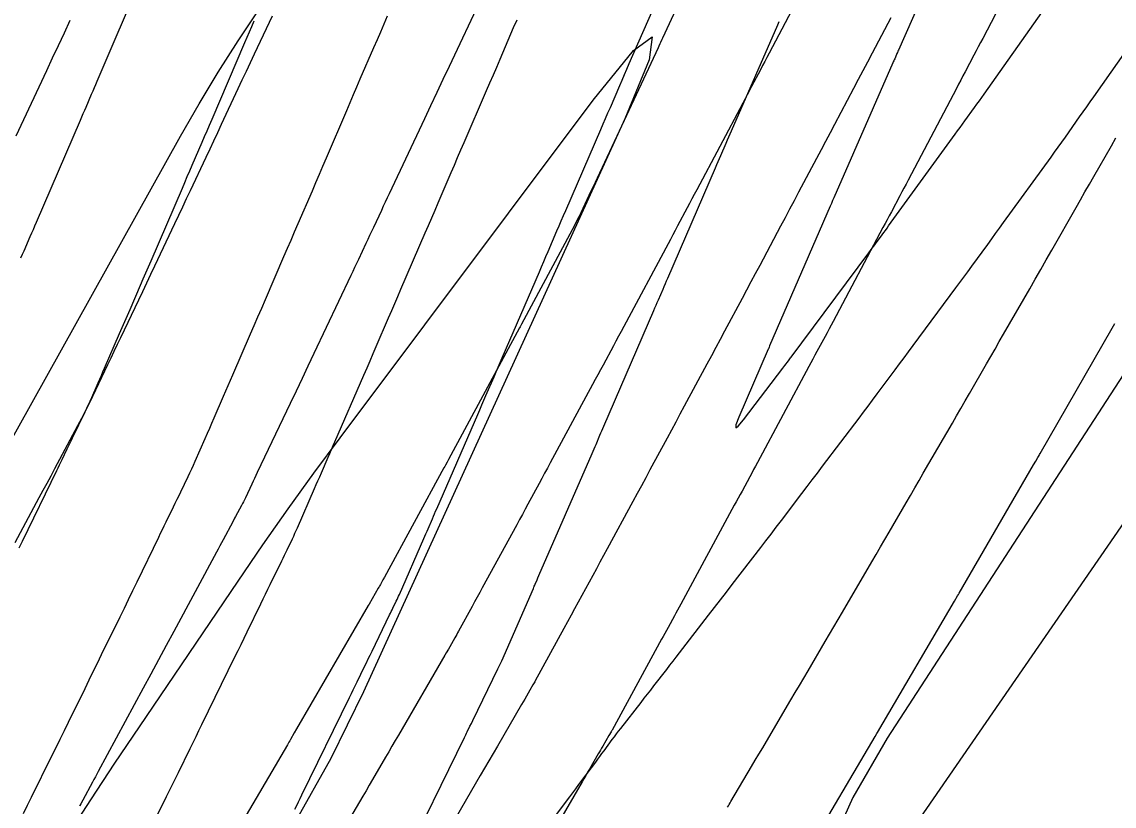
# Model space of a CAD drawing. Extents: x 1005228 to 1008882, y 1883389 to 1885754.
# Drawn here: x 1008346.49 to 1008382.43, y 1884761.32 to 1884787.1 of the extents above; entities that cross this region are included whole.
import ezdxf

# ---------------------------------------------------------------- set-up
doc = ezdxf.new("R2010")
doc.units = 0
for name, color, linetype in [('ATDIMS', 7, 'Continuous'), ('C-ANNO-NOTE', 7, 'Continuous'), ('R_Erosion', 7, 'Continuous'), ('TSOBSTACLE', 7, 'Continuous')]:
    doc.layers.add(name, color=color, linetype=linetype)

msp = doc.modelspace()

# ---------------------------------------------------------------- linework, layer by layer
at = {"layer": 'ATDIMS'}
for points in [[(1008372.656, 1884789.073), (1008371.077, 1884786.074), (1008371.005, 1884785.937), (1008370.933, 1884785.801), (1008370.861, 1884785.664), (1008370.79, 1884785.527), (1008370.502, 1884784.981), (1008370.43, 1884784.845), (1008370.357, 1884784.708), (1008370.285, 1884784.572), (1008370.213, 1884784.436), (1008368.694, 1884781.576), (1008368.615, 1884781.428), (1008368.537, 1884781.281), (1008368.459, 1884781.133), (1008368.38, 1884780.986), (1008368.066, 1884780.396), (1008367.988, 1884780.248), (1008367.909, 1884780.101), (1008367.83, 1884779.953), (1008367.751, 1884779.806), (1008366.292, 1884777.085), (1008366.207, 1884776.926), (1008366.122, 1884776.768), (1008366.037, 1884776.61), (1008365.952, 1884776.451), (1008365.612, 1884775.818), (1008365.527, 1884775.66), (1008365.442, 1884775.501), (1008365.356, 1884775.343), (1008365.271, 1884775.185), (1008363.873, 1884772.6), (1008363.781, 1884772.431), (1008363.69, 1884772.262), (1008363.598, 1884772.093), (1008363.507, 1884771.924), (1008363.14, 1884771.247), (1008363.048, 1884771.078), (1008362.957, 1884770.909), (1008362.865, 1884770.74), (1008362.773, 1884770.571), (1008361.64, 1884768.495), (1008361.556, 1884768.341), (1008361.472, 1884768.187), (1008361.388, 1884768.034), (1008361.304, 1884767.88), (1008360.858, 1884767.066), (1008360.829, 1884767.012), (1008360.799, 1884766.958), (1008360.768, 1884766.904), (1008360.737, 1884766.851), (1008360.566, 1884766.555), (1008360.524, 1884766.481), (1008360.452, 1884766.359), (1008360.41, 1884766.285), (1008358.881, 1884763.654), (1008358.774, 1884763.471), (1008358.667, 1884763.288), (1008358.561, 1884763.105), (1008358.454, 1884762.921), (1008358.028, 1884762.188), (1008357.921, 1884762.005), (1008357.814, 1884761.822), (1008357.707, 1884761.639), (1008357.6, 1884761.456), (1008356.286, 1884759.217)], [(1008355.476, 1884761.22), (1008355.533, 1884761.336), (1008355.59, 1884761.452), (1008355.647, 1884761.569), (1008355.703, 1884761.685), (1008357.272, 1884764.892), (1008357.334, 1884765.018), (1008357.396, 1884765.145), (1008357.457, 1884765.272), (1008357.519, 1884765.398), (1008357.765, 1884765.905), (1008357.826, 1884766.031), (1008357.888, 1884766.158), (1008357.949, 1884766.285), (1008358.011, 1884766.411), (1008358.591, 1884767.602), (1008358.618, 1884767.658), (1008358.645, 1884767.714), (1008358.672, 1884767.77), (1008358.7, 1884767.826), (1008358.808, 1884768.051), (1008358.835, 1884768.107), (1008358.861, 1884768.164), (1008358.887, 1884768.22), (1008358.912, 1884768.277), (1008359.715, 1884770.112), (1008359.751, 1884770.194), (1008359.786, 1884770.275), (1008359.822, 1884770.357), (1008359.857, 1884770.439), (1008359.999, 1884770.765), (1008360.034, 1884770.847), (1008360.069, 1884770.929), (1008360.105, 1884771.01), (1008360.14, 1884771.092), (1008361.493, 1884774.197), (1008361.56, 1884774.352), (1008361.627, 1884774.507), (1008361.694, 1884774.662), (1008361.761, 1884774.816), (1008362.028, 1884775.436), (1008362.095, 1884775.591), (1008362.162, 1884775.746), (1008362.229, 1884775.901), (1008362.295, 1884776.056), (1008363.518, 1884778.883), (1008363.591, 1884779.051), (1008363.663, 1884779.219), (1008363.735, 1884779.387), (1008363.807, 1884779.555), (1008364.095, 1884780.228), (1008364.167, 1884780.396), (1008364.239, 1884780.564), (1008364.312, 1884780.732), (1008364.384, 1884780.9), (1008365.542, 1884783.57), (1008365.62, 1884783.75), (1008365.698, 1884783.93), (1008365.775, 1884784.111), (1008365.853, 1884784.291), (1008366.162, 1884785.012), (1008366.239, 1884785.192), (1008366.317, 1884785.373), (1008366.395, 1884785.553), (1008366.474, 1884785.732), (1008367.578, 1884788.254)]]:
    msp.add_lwpolyline(points, dxfattribs=at)
at = {"layer": 'C-ANNO-NOTE'}
for points in [[(1008400.103, 1884818.909), (1008398.093, 1884809.29), (1008397.661, 1884807.271), (1008397.207, 1884805.256), (1008396.734, 1884803.247), (1008396.239, 1884801.242), (1008393.417, 1884790.042), (1008393.315, 1884789.634), (1008393.215, 1884789.226), (1008393.117, 1884788.817), (1008393.021, 1884788.408), (1008392.641, 1884786.77), (1008392.52, 1884786.376), (1008392.346, 1884786.012), (1008392.118, 1884785.679), (1008391.838, 1884785.377), (1008386.832, 1884780.689), (1008385.925, 1884779.787), (1008385.078, 1884778.835), (1008384.29, 1884777.834), (1008383.561, 1884776.783), (1008374.962, 1884763.547), (1008373.834, 1884761.603), (1008372.922, 1884759.575)], [(1008340.006, 1884762.367), (1008351.713, 1884783.348), (1008352.321, 1884784.408), (1008352.952, 1884785.454), (1008353.607, 1884786.485), (1008354.285, 1884787.502)], [(1008347.968, 1884760.307), (1008348.757, 1884761.519), (1008349.554, 1884762.725), (1008350.36, 1884763.925), (1008353.603, 1884768.714), (1008354.421, 1884769.906), (1008355.253, 1884771.088), (1008356.099, 1884772.259), (1008356.96, 1884773.421), (1008365.293, 1884784.526), (1008366.616, 1884786.165), (1008367.229, 1884786.609), (1008367.133, 1884785.858), (1008366.327, 1884783.912), (1008357.727, 1884765.069), (1008356.653, 1884762.879), (1008355.463, 1884760.759)]]:
    msp.add_lwpolyline(points, dxfattribs=at)
at = {"layer": 'R_Erosion'}
msp.add_lwpolyline([(1008518.846, 1884967.78), (1008232.578, 1884553.15), (1008225.876, 1884516.019)], dxfattribs=at)
at = {"layer": 'TSOBSTACLE'}
for points in [[(1008369.668, 1884791.084), (1008367.571, 1884786.573), (1008367.548, 1884786.525), (1008367.503, 1884786.426), (1008367.481, 1884786.38), (1008367.445, 1884786.302), (1008367.423, 1884786.255), (1008365.416, 1884781.966), (1008365.349, 1884781.824), (1008365.283, 1884781.682), (1008365.216, 1884781.54), (1008365.149, 1884781.397), (1008364.881, 1884780.829), (1008364.814, 1884780.688), (1008364.744, 1884780.547), (1008364.672, 1884780.407), (1008364.599, 1884780.268), (1008362.934, 1884777.164), (1008362.885, 1884777.072), (1008362.869, 1884777.041), (1008360.531, 1884772.719), (1008360.48, 1884772.625), (1008360.428, 1884772.53), (1008360.403, 1884772.483), (1008360.377, 1884772.436), (1008358.418, 1884768.845), (1008358.368, 1884768.754), (1008358.286, 1884768.603), (1008358.269, 1884768.573), (1008358.252, 1884768.543), (1008358.235, 1884768.513), (1008358.218, 1884768.483), (1008357.913, 1884767.956), (1008357.887, 1884767.912), (1008355.53, 1884763.857), (1008355.454, 1884763.727), (1008355.328, 1884763.51), (1008355.303, 1884763.466), (1008355.277, 1884763.423), (1008355.252, 1884763.379), (1008355.227, 1884763.336), (1008352.945, 1884759.447)], [(1008377.222, 1884790.451), (1008375.33, 1884786.17), (1008375.314, 1884786.136), (1008375.299, 1884786.101), (1008375.284, 1884786.066), (1008375.269, 1884786.031), (1008375.208, 1884785.891), (1008375.193, 1884785.856), (1008375.178, 1884785.821), (1008375.162, 1884785.786), (1008375.147, 1884785.752), (1008373.205, 1884781.317), (1008373.196, 1884781.295), (1008373.186, 1884781.273), (1008373.176, 1884781.25), (1008373.166, 1884781.228), (1008373.128, 1884781.137), (1008373.108, 1884781.092), (1008373.089, 1884781.047), (1008371.094, 1884776.446), (1008371.079, 1884776.41), (1008371.056, 1884776.357), (1008371.048, 1884776.339), (1008370.084, 1884774.111), (1008369.985, 1884773.852), (1008369.977, 1884773.751), (1008370.061, 1884773.807), (1008370.237, 1884774.021), (1008371.526, 1884775.717), (1008371.595, 1884775.809), (1008371.711, 1884775.961), (1008371.734, 1884775.992), (1008371.757, 1884776.023), (1008371.78, 1884776.053), (1008371.803, 1884776.084), (1008374.355, 1884779.512), (1008374.41, 1884779.586), (1008374.464, 1884779.659), (1008374.519, 1884779.733), (1008374.574, 1884779.807), (1008374.793, 1884780.101), (1008374.847, 1884780.175), (1008374.902, 1884780.248), (1008374.956, 1884780.322), (1008375.01, 1884780.397), (1008377.199, 1884783.413), (1008377.279, 1884783.523), (1008377.359, 1884783.632), (1008377.438, 1884783.742), (1008377.518, 1884783.852), (1008377.836, 1884784.291), (1008377.915, 1884784.401), (1008377.994, 1884784.511), (1008378.073, 1884784.621), (1008378.152, 1884784.732), (1008380.05, 1884787.414)], [(1008379.639, 1884789.496), (1008378.104, 1884786.557), (1008378.032, 1884786.42), (1008377.96, 1884786.283), (1008377.889, 1884786.146), (1008377.817, 1884786.009), (1008377.528, 1884785.462), (1008377.456, 1884785.325), (1008377.384, 1884785.188), (1008377.312, 1884785.051), (1008377.24, 1884784.914), (1008375.652, 1884781.902), (1008375.583, 1884781.771), (1008375.514, 1884781.641), (1008375.445, 1884781.511), (1008375.376, 1884781.38), (1008375.099, 1884780.86), (1008375.03, 1884780.729), (1008374.961, 1884780.599), (1008374.892, 1884780.469), (1008374.823, 1884780.339), (1008373.181, 1884777.254), (1008373.116, 1884777.13), (1008373.049, 1884777.006), (1008372.983, 1884776.883), (1008372.917, 1884776.759), (1008372.652, 1884776.265), (1008372.586, 1884776.141), (1008372.519, 1884776.017), (1008372.453, 1884775.894), (1008372.387, 1884775.77), (1008370.692, 1884772.615), (1008370.629, 1884772.497), (1008370.566, 1884772.38), (1008370.503, 1884772.263), (1008370.439, 1884772.145), (1008370.186, 1884771.677), (1008370.122, 1884771.559), (1008370.059, 1884771.442), (1008369.995, 1884771.325), (1008369.932, 1884771.208), (1008368.169, 1884767.953), (1008368.117, 1884767.857), (1008368.064, 1884767.761), (1008368.012, 1884767.665), (1008367.96, 1884767.569), (1008367.75, 1884767.185), (1008367.698, 1884767.089), (1008367.646, 1884766.993), (1008367.593, 1884766.897), (1008367.541, 1884766.802), (1008365.909, 1884763.816), (1008365.901, 1884763.801), (1008365.893, 1884763.786), (1008365.884, 1884763.772), (1008365.876, 1884763.757), (1008365.808, 1884763.639), (1008365.603, 1884763.287), (1008365.566, 1884763.223), (1008365.53, 1884763.159), (1008365.493, 1884763.096), (1008365.456, 1884763.032), (1008365.165, 1884762.532), (1008365.104, 1884762.428), (1008365.044, 1884762.323), (1008364.983, 1884762.219), (1008364.922, 1884762.114), (1008363.005, 1884758.82)], [(1008346.461, 1884779.344), (1008346.512, 1884779.461), (1008346.563, 1884779.578), (1008346.767, 1884780.047), (1008346.818, 1884780.164), (1008346.869, 1884780.281), (1008346.92, 1884780.399), (1008346.97, 1884780.516), (1008348.418, 1884783.877), (1008348.464, 1884783.984), (1008348.51, 1884784.09), (1008348.556, 1884784.197), (1008348.602, 1884784.303), (1008348.786, 1884784.729), (1008348.832, 1884784.836), (1008348.878, 1884784.942), (1008348.923, 1884785.049), (1008348.969, 1884785.156), (1008350.461, 1884788.644)], [(1008361.609, 1884787.91), (1008360.546, 1884785.638), (1008360.344, 1884785.207), (1008360.142, 1884784.776), (1008359.94, 1884784.346), (1008359.737, 1884783.915), (1008358.576, 1884781.451), (1008358.512, 1884781.313), (1008358.447, 1884781.176), (1008358.382, 1884781.039), (1008358.318, 1884780.901), (1008358.055, 1884780.338), (1008357.993, 1884780.207), (1008357.932, 1884780.076), (1008357.87, 1884779.944), (1008357.808, 1884779.813), (1008357.562, 1884779.288), (1008357.5, 1884779.157), (1008357.438, 1884779.026), (1008357.376, 1884778.895), (1008357.314, 1884778.764), (1008356.099, 1884776.197), (1008355.904, 1884775.787), (1008355.709, 1884775.376), (1008355.514, 1884774.965), (1008355.318, 1884774.555), (1008354.236, 1884772.285), (1008354.19, 1884772.189), (1008354.145, 1884772.093), (1008354.099, 1884771.997), (1008354.054, 1884771.901), (1008353.844, 1884771.458), (1008353.812, 1884771.392), (1008353.78, 1884771.327), (1008353.747, 1884771.262), (1008353.713, 1884771.198), (1008353.521, 1884770.841), (1008353.49, 1884770.783), (1008353.428, 1884770.667), (1008353.112, 1884770.077), (1008353.057, 1884769.974), (1008353.002, 1884769.87), (1008352.946, 1884769.767), (1008352.891, 1884769.664), (1008351.494, 1884767.063), (1008351.242, 1884766.595), (1008350.99, 1884766.127), (1008350.738, 1884765.66), (1008350.485, 1884765.193), (1008349.005, 1884762.457), (1008348.957, 1884762.367), (1008348.908, 1884762.278), (1008348.86, 1884762.189), (1008348.812, 1884762.099), (1008348.496, 1884761.513), (1008348.428, 1884761.387), (1008348.401, 1884761.336), (1008348.387, 1884761.311)], [(1008346.267, 1884769.982), (1008347.061, 1884771.459), (1008347.19, 1884771.7), (1008347.32, 1884771.941), (1008347.449, 1884772.182), (1008347.578, 1884772.423), (1008348.334, 1884773.837), (1008348.461, 1884774.074), (1008348.497, 1884774.141), (1008348.533, 1884774.209), (1008348.64, 1884774.408), (1008348.664, 1884774.453), (1008348.687, 1884774.498), (1008348.709, 1884774.543), (1008348.731, 1884774.589), (1008349.321, 1884775.834), (1008349.426, 1884776.056), (1008349.532, 1884776.279), (1008349.638, 1884776.502), (1008349.744, 1884776.724), (1008350.334, 1884777.963), (1008350.468, 1884778.243), (1008350.601, 1884778.524), (1008350.735, 1884778.805), (1008350.868, 1884779.086), (1008351.526, 1884780.476), (1008351.655, 1884780.748), (1008351.783, 1884781.02), (1008351.912, 1884781.292), (1008352.04, 1884781.564), (1008352.552, 1884782.653), (1008352.68, 1884782.925), (1008352.807, 1884783.197), (1008352.935, 1884783.469), (1008353.063, 1884783.742), (1008353.609, 1884784.909), (1008353.742, 1884785.194), (1008353.876, 1884785.479), (1008354.01, 1884785.764), (1008354.144, 1884786.049), (1008354.733, 1884787.299)], [(1008348.07, 1884787.145), (1008347.877, 1884786.732), (1008347.683, 1884786.318), (1008347.489, 1884785.905), (1008347.295, 1884785.492), (1008346.287, 1884783.349)], [(1008354.121, 1884787.123), (1008354.044, 1884786.946), (1008353.967, 1884786.768), (1008353.891, 1884786.591), (1008353.815, 1884786.413), (1008352.736, 1884783.889), (1008352.655, 1884783.7), (1008352.574, 1884783.511), (1008352.493, 1884783.323), (1008352.411, 1884783.135), (1008352.085, 1884782.381), (1008352.004, 1884782.193), (1008351.923, 1884782.004), (1008351.841, 1884781.816), (1008351.76, 1884781.627), (1008350.731, 1884779.238), (1008350.645, 1884779.038), (1008350.558, 1884778.838), (1008350.472, 1884778.638), (1008350.385, 1884778.438), (1008350.037, 1884777.64), (1008349.95, 1884777.44), (1008349.863, 1884777.24), (1008349.777, 1884777.04), (1008349.69, 1884776.841), (1008349.198, 1884775.703), (1008349.146, 1884775.583), (1008349.094, 1884775.463), (1008349.042, 1884775.343), (1008348.99, 1884775.224), (1008348.78, 1884774.745), (1008348.727, 1884774.625), (1008348.673, 1884774.506), (1008348.618, 1884774.388), (1008348.561, 1884774.27), (1008348.147, 1884773.411), (1008348.104, 1884773.322), (1008348.061, 1884773.234), (1008348.017, 1884773.145), (1008347.974, 1884773.056), (1008347.801, 1884772.701), (1008347.758, 1884772.612), (1008347.715, 1884772.523), (1008347.671, 1884772.434), (1008347.628, 1884772.345), (1008346.497, 1884770.013), (1008346.392, 1884769.798)], [(1008358.509, 1884787.286), (1008358.398, 1884787.027), (1008358.287, 1884786.768), (1008358.175, 1884786.51), (1008358.063, 1884786.251), (1008357.615, 1884785.217), (1008357.503, 1884784.959), (1008357.392, 1884784.7), (1008357.28, 1884784.441), (1008357.169, 1884784.182), (1008356.502, 1884782.622), (1008356.386, 1884782.351), (1008356.27, 1884782.081), (1008356.154, 1884781.81), (1008356.037, 1884781.54), (1008355.569, 1884780.459), (1008355.452, 1884780.189), (1008355.336, 1884779.918), (1008355.219, 1884779.648), (1008355.103, 1884779.378), (1008354.492, 1884777.959), (1008354.37, 1884777.677), (1008354.248, 1884777.394), (1008354.125, 1884777.112), (1008354.003, 1884776.83), (1008353.418, 1884775.487), (1008353.342, 1884775.312), (1008353.266, 1884775.136), (1008353.189, 1884774.961), (1008353.114, 1884774.786), (1008352.804, 1884774.07), (1008352.731, 1884773.902), (1008352.658, 1884773.734), (1008352.585, 1884773.566), (1008352.512, 1884773.398), (1008352.182, 1884772.645), (1008352.126, 1884772.518), (1008352.069, 1884772.392), (1008352.01, 1884772.267), (1008351.95, 1884772.142), (1008351.709, 1884771.642), (1008351.649, 1884771.518), (1008351.589, 1884771.394), (1008351.528, 1884771.27), (1008351.468, 1884771.146), (1008351.226, 1884770.649), (1008351.166, 1884770.525), (1008351.106, 1884770.401), (1008351.045, 1884770.277), (1008350.985, 1884770.153), (1008350.27, 1884768.679), (1008350.13, 1884768.391), (1008349.99, 1884768.104), (1008349.851, 1884767.818), (1008349.71, 1884767.531), (1008349.102, 1884766.287), (1008348.966, 1884766.009), (1008348.83, 1884765.731), (1008348.694, 1884765.453), (1008348.557, 1884765.175), (1008348.012, 1884764.065), (1008347.876, 1884763.787), (1008347.739, 1884763.509), (1008347.602, 1884763.232), (1008347.465, 1884762.954), (1008346.797, 1884761.605), (1008346.664, 1884761.336), (1008346.531, 1884761.068)], [(1008362.771, 1884787.164), (1008362.659, 1884786.905), (1008362.215, 1884785.868), (1008362.104, 1884785.608), (1008361.992, 1884785.349), (1008361.88, 1884785.09), (1008361.768, 1884784.832), (1008361.029, 1884783.127), (1008360.922, 1884782.88), (1008360.815, 1884782.632), (1008360.709, 1884782.384), (1008360.603, 1884782.137), (1008360.179, 1884781.145), (1008360.073, 1884780.897), (1008359.966, 1884780.65), (1008359.86, 1884780.402), (1008359.753, 1884780.155), (1008358.952, 1884778.303), (1008358.85, 1884778.068), (1008358.749, 1884777.832), (1008358.647, 1884777.597), (1008358.546, 1884777.362), (1008358.141, 1884776.421), (1008358.039, 1884776.186), (1008357.938, 1884775.95), (1008357.836, 1884775.715), (1008357.733, 1884775.48), (1008356.779, 1884773.289), (1008356.723, 1884773.161), (1008356.667, 1884773.033), (1008356.612, 1884772.904), (1008356.556, 1884772.776), (1008356.334, 1884772.262), (1008356.278, 1884772.133), (1008356.222, 1884772.005), (1008356.166, 1884771.876), (1008356.11, 1884771.748), (1008355.547, 1884770.461), (1008355.506, 1884770.369), (1008355.465, 1884770.278), (1008355.422, 1884770.187), (1008355.379, 1884770.096), (1008355.204, 1884769.735), (1008355.161, 1884769.644), (1008355.117, 1884769.554), (1008355.073, 1884769.464), (1008355.029, 1884769.373), (1008354.652, 1884768.598), (1008354.574, 1884768.439), (1008354.497, 1884768.28), (1008354.419, 1884768.12), (1008354.342, 1884767.961), (1008353.894, 1884767.038), (1008353.794, 1884766.831), (1008353.693, 1884766.625), (1008353.592, 1884766.418), (1008353.491, 1884766.211), (1008352.403, 1884763.986), (1008352.306, 1884763.789), (1008352.21, 1884763.592), (1008352.113, 1884763.395), (1008352.017, 1884763.198), (1008351.63, 1884762.41), (1008351.533, 1884762.213), (1008351.436, 1884762.016), (1008351.339, 1884761.819), (1008351.242, 1884761.623), (1008350.085, 1884759.285)], [(1008359.004, 1884759.384), (1008361.053, 1884763.572), (1008361.076, 1884763.619), (1008361.098, 1884763.665), (1008361.121, 1884763.712), (1008361.143, 1884763.758), (1008361.233, 1884763.944), (1008361.279, 1884764.036), (1008361.324, 1884764.129), (1008362.152, 1884765.831), (1008362.174, 1884765.874), (1008362.195, 1884765.918), (1008362.237, 1884766.005), (1008362.247, 1884766.027), (1008362.258, 1884766.049), (1008362.268, 1884766.071), (1008362.277, 1884766.094), (1008363.32, 1884768.476), (1008363.335, 1884768.511), (1008363.351, 1884768.546), (1008363.366, 1884768.581), (1008363.381, 1884768.616), (1008363.441, 1884768.755), (1008363.471, 1884768.825), (1008363.502, 1884768.895), (1008365.252, 1884772.914), (1008365.285, 1884772.988), (1008365.317, 1884773.063), (1008365.349, 1884773.138), (1008365.382, 1884773.212), (1008365.51, 1884773.511), (1008365.542, 1884773.586), (1008365.575, 1884773.66), (1008365.607, 1884773.735), (1008365.639, 1884773.81), (1008367.283, 1884777.611), (1008367.321, 1884777.699), (1008367.359, 1884777.788), (1008367.397, 1884777.876), (1008367.435, 1884777.965), (1008367.587, 1884778.319), (1008367.625, 1884778.407), (1008367.663, 1884778.496), (1008367.701, 1884778.584), (1008367.739, 1884778.673), (1008369.315, 1884782.309), (1008369.359, 1884782.41), (1008369.403, 1884782.511), (1008369.447, 1884782.613), (1008369.49, 1884782.714), (1008369.664, 1884783.12), (1008369.708, 1884783.221), (1008369.751, 1884783.323), (1008369.795, 1884783.424), (1008369.84, 1884783.525), (1008371.363, 1884787.003), (1008371.412, 1884787.116)], [(1008375.078, 1884787.241), (1008374.463, 1884786.071), (1008374.311, 1884785.783), (1008374.159, 1884785.494), (1008374.007, 1884785.206), (1008373.855, 1884784.917), (1008373.231, 1884783.734), (1008373.083, 1884783.454), (1008372.936, 1884783.175), (1008372.788, 1884782.895), (1008372.639, 1884782.616), (1008372.046, 1884781.499), (1008371.897, 1884781.219), (1008371.749, 1884780.94), (1008371.6, 1884780.661), (1008371.452, 1884780.382), (1008370.767, 1884779.095), (1008370.623, 1884778.824), (1008370.479, 1884778.554), (1008370.335, 1884778.283), (1008370.19, 1884778.013), (1008369.61, 1884776.933), (1008369.466, 1884776.663), (1008369.321, 1884776.393), (1008369.176, 1884776.123), (1008369.031, 1884775.853), (1008368.285, 1884774.463), (1008368.144, 1884774.202), (1008368.004, 1884773.941), (1008367.863, 1884773.679), (1008367.722, 1884773.418), (1008367.157, 1884772.374), (1008367.016, 1884772.113), (1008366.874, 1884771.852), (1008366.733, 1884771.591), (1008366.592, 1884771.33), (1008365.747, 1884769.772), (1008365.629, 1884769.553), (1008365.51, 1884769.335), (1008365.392, 1884769.117), (1008365.273, 1884768.899), (1008364.797, 1884768.027), (1008364.678, 1884767.808), (1008364.559, 1884767.59), (1008364.44, 1884767.372), (1008364.32, 1884767.154), (1008363.384, 1884765.441), (1008363.365, 1884765.406), (1008363.346, 1884765.372), (1008363.326, 1884765.338), (1008363.307, 1884765.304), (1008363.208, 1884765.133), (1008363.149, 1884765.031), (1008363.035, 1884764.835), (1008362.984, 1884764.747), (1008362.933, 1884764.659), (1008362.138, 1884763.291), (1008361.997, 1884763.048), (1008361.855, 1884762.806), (1008361.714, 1884762.563), (1008361.573, 1884762.32), (1008360.628, 1884760.695)], [(1008383.101, 1884786.552), (1008381.753, 1884784.644), (1008381.635, 1884784.478), (1008381.518, 1884784.312), (1008381.401, 1884784.147), (1008381.283, 1884783.981), (1008380.814, 1884783.318), (1008380.696, 1884783.152), (1008380.578, 1884782.987), (1008380.46, 1884782.822), (1008380.341, 1884782.657), (1008378.779, 1884780.503), (1008378.649, 1884780.324), (1008378.519, 1884780.145), (1008378.389, 1884779.965), (1008378.259, 1884779.786), (1008377.739, 1884779.069), (1008377.608, 1884778.89), (1008377.477, 1884778.711), (1008377.346, 1884778.533), (1008377.214, 1884778.355), (1008375.803, 1884776.457), (1008375.656, 1884776.258), (1008375.508, 1884776.06), (1008375.36, 1884775.861), (1008375.212, 1884775.663), (1008374.621, 1884774.868), (1008374.473, 1884774.67), (1008374.325, 1884774.472), (1008374.176, 1884774.274), (1008374.027, 1884774.077), (1008372.823, 1884772.491), (1008372.654, 1884772.268), (1008372.485, 1884772.045), (1008372.316, 1884771.823), (1008372.147, 1884771.6), (1008371.47, 1884770.709), (1008371.301, 1884770.487), (1008371.131, 1884770.264), (1008370.961, 1884770.043), (1008370.79, 1884769.821), (1008369.853, 1884768.604), (1008369.659, 1884768.352), (1008369.464, 1884768.099), (1008369.27, 1884767.847), (1008369.075, 1884767.595), (1008368.118, 1884766.353), (1008368.013, 1884766.217), (1008367.908, 1884766.082), (1008367.802, 1884765.946), (1008367.697, 1884765.811), (1008367.275, 1884765.269), (1008367.169, 1884765.134), (1008367.064, 1884764.998), (1008366.958, 1884764.863), (1008366.852, 1884764.728), (1008366.185, 1884763.874), (1008366.115, 1884763.783), (1008366.045, 1884763.691), (1008365.976, 1884763.599), (1008365.907, 1884763.507), (1008365.634, 1884763.137), (1008365.565, 1884763.045), (1008365.497, 1884762.952), (1008365.429, 1884762.86), (1008365.36, 1884762.767), (1008364.907, 1884762.155), (1008364.809, 1884762.022), (1008364.711, 1884761.889), (1008364.612, 1884761.757), (1008364.513, 1884761.624), (1008363.812, 1884760.686)], [(1008369.712, 1884761.286), (1008369.739, 1884761.33), (1008369.767, 1884761.375), (1008369.793, 1884761.419), (1008369.82, 1884761.464), (1008370.5, 1884762.615), (1008370.622, 1884762.822), (1008370.744, 1884763.029), (1008370.866, 1884763.235), (1008370.988, 1884763.442), (1008371.794, 1884764.806), (1008371.936, 1884765.047), (1008372.078, 1884765.288), (1008372.219, 1884765.529), (1008372.36, 1884765.77), (1008372.925, 1884766.734), (1008373.066, 1884766.975), (1008373.207, 1884767.216), (1008373.349, 1884767.457), (1008373.49, 1884767.698), (1008374.458, 1884769.352), (1008374.6, 1884769.594), (1008374.741, 1884769.837), (1008374.882, 1884770.079), (1008375.023, 1884770.322), (1008375.587, 1884771.292), (1008375.728, 1884771.535), (1008375.869, 1884771.778), (1008376.01, 1884772.02), (1008376.15, 1884772.263), (1008377.106, 1884773.908), (1008377.247, 1884774.151), (1008377.388, 1884774.395), (1008377.528, 1884774.639), (1008377.669, 1884774.882), (1008378.23, 1884775.858), (1008378.37, 1884776.102), (1008378.511, 1884776.345), (1008378.651, 1884776.589), (1008378.791, 1884776.833), (1008379.651, 1884778.327), (1008379.833, 1884778.645), (1008380.016, 1884778.963), (1008380.198, 1884779.281), (1008380.38, 1884779.599), (1008381.18, 1884781.002), (1008381.325, 1884781.256), (1008381.469, 1884781.51), (1008381.614, 1884781.764), (1008381.759, 1884782.017), (1008382.338, 1884783.032), (1008382.482, 1884783.286)], [(1008372.315, 1884759.79), (1008374.569, 1884763.606), (1008374.625, 1884763.701), (1008374.646, 1884763.737), (1008377.173, 1884768.052), (1008377.278, 1884768.231), (1008377.304, 1884768.276), (1008377.33, 1884768.321), (1008379.778, 1884772.537), (1008379.85, 1884772.661), (1008379.923, 1884772.785), (1008379.941, 1884772.816), (1008379.959, 1884772.847), (1008379.976, 1884772.878), (1008379.994, 1884772.91), (1008382.365, 1884777.03), (1008382.457, 1884777.189)]]:
    msp.add_lwpolyline(points, dxfattribs=at)

doc.saveas('drawing.dxf')
